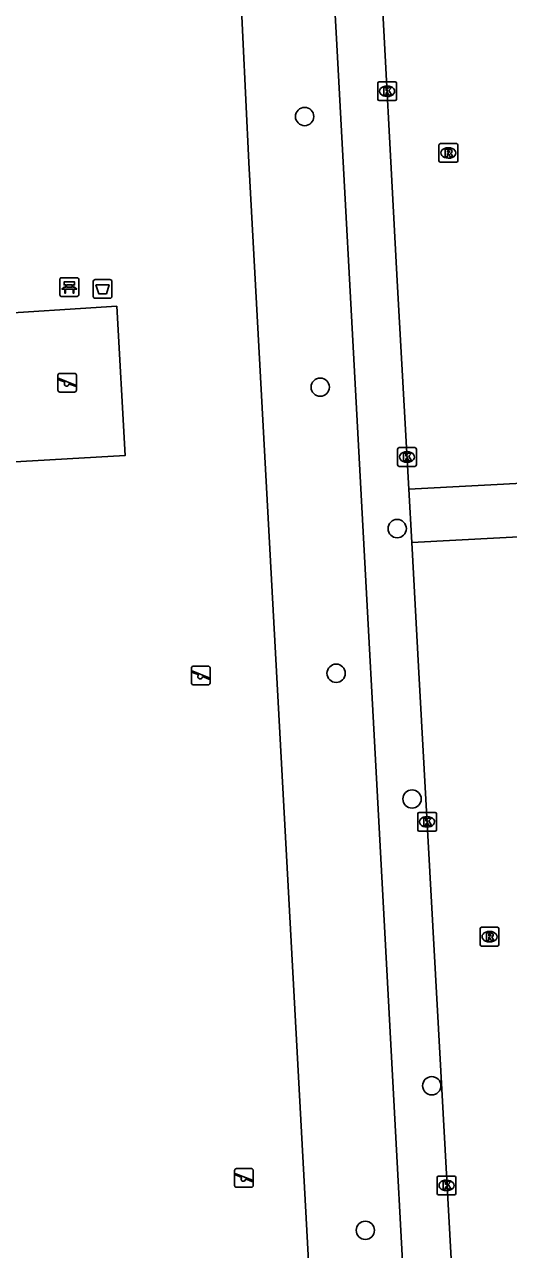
# Model space of a CAD drawing. Extents: x 158087 to 159494, y 382905 to 383981.
# Drawn here: x 158719 to 158744.8, y 383427.4 to 383492.8 of the extents above; entities that cross this region are included whole.
import ezdxf

# ---------------------------------------------------------------- set-up
doc = ezdxf.new("R2010")
doc.units = 0
for name, color, linetype in [('IMGEO_Afvalbak', 7, 'Continuous'), ('IMGEO_Bank', 7, 'Continuous'), ('IMGEO_Boom', 7, 'Continuous'), ('IMGEO_Groenvoorziening', 7, 'Continuous'), ('IMGEO_Hek', 7, 'Continuous'), ('IMGEO_Kolk', 7, 'Continuous'), ('IMGEO_Rijbaan_lokaal_open', 7, 'Continuous'), ('IMGEO_Rioolput', 7, 'Continuous'), ('IMGEO_Speelvoorziening', 7, 'Continuous'), ('IMGEO_Voetpad_open', 7, 'Continuous')]:
    doc.layers.add(name, color=color, linetype=linetype)

msp = doc.modelspace()

# ---------------------------------------------------------------- linework, layer by layer
at = {"layer": 'IMGEO_Afvalbak'}
for p, q in [((158722.642, 383478.292), (158722.642, 383479.092)), ((158722.642, 383479.092), (158722.642, 383478.292)), ((158722.742, 383479.192), (158723.532, 383479.192)), ((158723.532, 383479.192), (158722.742, 383479.192)), ((158723.632, 383479.092), (158723.632, 383478.292)), ((158723.632, 383478.292), (158723.632, 383479.092)), ((158723.532, 383478.192), (158722.742, 383478.192)), ((158722.742, 383478.192), (158723.532, 383478.192))]:
    msp.add_line(p, q, dxfattribs=at)
msp.add_lwpolyline([(158722.785, 383478.906), (158723.489, 383478.906), (158723.34, 383478.436), (158722.934, 383478.436), (158722.785, 383478.906)], dxfattribs=at)
for centre, start, end in [((158722.742, 383479.092), 90, 180), ((158722.742, 383479.092), 90, 180), ((158723.532, 383479.092), 0, 90), ((158723.532, 383479.092), 360, 90), ((158722.742, 383478.292), 180, 270), ((158722.742, 383478.292), 180, 270), ((158723.532, 383478.292), 270, 0), ((158723.532, 383478.292), 270, 0)]:
    msp.add_arc(centre, 0.1, start, end, dxfattribs=at)
at = {"layer": 'IMGEO_Bank'}
for p, q in [((158720.94, 383479.287), (158721.781, 383479.287)), ((158721.781, 383479.287), (158720.94, 383479.287)), ((158720.865, 383478.362), (158720.865, 383479.203)), ((158720.865, 383479.203), (158720.865, 383478.362)), ((158721.562, 383478.685), (158721.169, 383478.685)), ((158721.174, 383478.793), (158721.174, 383478.899)), ((158721.218, 383478.899), (158721.218, 383478.793)), ((158721.506, 383478.905), (158721.224, 383478.905)), ((158721.224, 383478.787), (158721.506, 383478.787)), ((158721.512, 383478.793), (158721.512, 383478.899)), ((158721.556, 383478.899), (158721.556, 383478.793)), ((158721.865, 383479.212), (158721.865, 383478.371)), ((158721.865, 383478.371), (158721.865, 383479.212)), ((158721.79, 383478.287), (158720.949, 383478.287)), ((158720.949, 383478.287), (158721.79, 383478.287))]:
    msp.add_line(p, q, dxfattribs=at)
for points in [[(158721.112, 383478.685), (158720.97, 383478.685), (158721.082, 383478.787), (158721.168, 383478.787)], [(158721.168, 383478.905), (158721.082, 383478.905), (158721.082, 383479.066), (158721.645, 383479.066), (158721.645, 383478.905), (158721.562, 383478.905)], [(158721.162, 383478.678), (158721.162, 383478.471), (158721.119, 383478.471), (158721.119, 383478.678)], [(158721.562, 383478.787), (158721.645, 383478.787), (158721.757, 383478.685), (158721.618, 383478.685)], [(158721.612, 383478.678), (158721.612, 383478.471), (158721.568, 383478.471), (158721.568, 383478.678)]]:
    msp.add_lwpolyline(points, dxfattribs=at)
for centre, radius, start, end in [((158720.943, 383479.209), 0.0779, 92.4484, 184.28452), ((158720.943, 383479.209), 0.0779, 92.4484, 184.28452), ((158721.787, 383479.209), 0.0779, 2.4484, 94.28452), ((158721.787, 383479.209), 0.0779, 2.4484, 94.28452), ((158721.112, 383478.678), 0.00671, 2.89567, 87.10433), ((158721.169, 383478.678), 0.00671, 92.89567, 177.10433), ((158721.167, 383478.898), 0.00671, 2.89567, 87.10433), ((158721.167, 383478.794), 0.00671, 272.89567, 357.10433), ((158721.224, 383478.898), 0.00671, 92.89567, 177.10433), ((158721.224, 383478.794), 0.00671, 182.89567, 267.10433), ((158721.506, 383478.898), 0.00671, 2.89567, 87.10433), ((158721.506, 383478.794), 0.00671, 272.89567, 357.10433), ((158721.563, 383478.898), 0.00671, 92.89567, 177.10433), ((158721.563, 383478.794), 0.00671, 182.89567, 267.10433), ((158721.561, 383478.678), 0.00671, 2.89567, 87.10433), ((158721.618, 383478.678), 0.00671, 92.89567, 177.10433), ((158720.943, 383478.365), 0.0779, 182.4484, 274.28452), ((158720.943, 383478.365), 0.0779, 182.4484, 274.28452), ((158721.787, 383478.365), 0.0779, 272.4484, 4.28452), ((158721.787, 383478.365), 0.0779, 272.4484, 4.28452)]:
    msp.add_arc(centre, radius, start, end, dxfattribs=at)
at = {"layer": 'IMGEO_Boom'}
for centre in [(158733.919, 383487.899), (158734.75, 383473.442), (158738.857, 383465.888), (158735.602, 383458.158), (158739.65, 383451.443), (158740.705, 383436.124), (158737.158, 383428.404)]:
    msp.add_circle(centre, 0.489, dxfattribs=at)
at = {"layer": 'IMGEO_Groenvoorziening'}
for points in [[(158730.202, 383501.168), (158730.631, 383492.144), (158730.95, 383485.444), (158733.043, 383446.788), (158734.075, 383427.729), (158734.64, 383417.304), (158727.718, 383419.553)], [(158723.901, 383477.769), (158716.678, 383477.3), (158717.217, 383469.384), (158724.35, 383469.797), (158723.901, 383477.769)]]:
    msp.add_lwpolyline(points, dxfattribs=at)
at = {"layer": 'IMGEO_Hek'}
msp.add_lwpolyline([(158721.882, 383536.526), (158722.472, 383536.99), (158728.916, 383528.2), (158730.109, 383503.121), (158730.202, 383501.168), (158730.631, 383492.144), (158730.95, 383485.444), (158733.043, 383446.788), (158734.075, 383427.729), (158734.64, 383417.304), (158721.269, 383421.648), (158719.842, 383422.111), (158718.224, 383422.637), (158687.459, 383432.748), (158686.843, 383445.786), (158684.731, 383490.506), (158683.965, 383506.714), (158692.273, 383513.247), (158691.131, 383514.699)], dxfattribs=at)
at = {"layer": 'IMGEO_Kolk'}
for p, q in [((158737.896, 383489.748), (158738.748, 383489.748)), ((158737.821, 383488.822), (158737.821, 383489.674)), ((158738.309, 383489.528), (158738.334, 383489.528)), ((158738.822, 383489.674), (158738.822, 383488.822)), ((158738.748, 383488.748), (158737.896, 383488.748)), ((158738.332, 383488.968), (158738.307, 383488.968)), ((158738.879, 383469.285), (158738.879, 383470.137)), ((158738.954, 383470.211), (158739.806, 383470.211)), ((158739.88, 383470.137), (158739.88, 383469.285)), ((158739.39, 383469.431), (158739.365, 383469.431)), ((158739.367, 383469.991), (158739.392, 383469.991)), ((158739.806, 383469.211), (158738.954, 383469.211)), ((158739.951, 383449.796), (158739.951, 383450.648)), ((158740.026, 383450.722), (158740.878, 383450.722)), ((158740.439, 383450.502), (158740.464, 383450.502)), ((158740.952, 383450.648), (158740.952, 383449.796)), ((158740.462, 383449.942), (158740.437, 383449.942)), ((158740.878, 383449.722), (158740.026, 383449.722)), ((158740.989, 383430.377), (158740.989, 383431.229)), ((158741.064, 383431.303), (158741.916, 383431.303)), ((158741.477, 383431.083), (158741.502, 383431.083)), ((158741.99, 383431.229), (158741.99, 383430.377)), ((158741.916, 383430.303), (158741.064, 383430.303)), ((158741.5, 383430.523), (158741.475, 383430.523))]:
    msp.add_line(p, q, dxfattribs=at)
for points in [[(158737.896, 383489.748), (158738.748, 383489.748)], [(158737.821, 383488.822), (158737.821, 383489.674)], [(158738.142, 383489.448), (158738.265, 383489.448), (158738.265, 383489.297), (158738.395, 383489.448), (158738.559, 383489.448), (158738.413, 383489.297), (158738.566, 383489.048), (158738.414, 383489.048), (158738.329, 383489.212), (158738.265, 383489.145), (158738.265, 383489.048), (158738.142, 383489.048), (158738.142, 383489.448)], [(158738.822, 383489.674), (158738.822, 383488.822)], [(158738.748, 383488.748), (158737.896, 383488.748)], [(158738.879, 383469.285), (158738.879, 383470.137)], [(158738.954, 383470.211), (158739.806, 383470.211)], [(158739.88, 383470.137), (158739.88, 383469.285)], [(158739.2, 383469.911), (158739.323, 383469.911), (158739.323, 383469.76), (158739.453, 383469.911), (158739.617, 383469.911), (158739.471, 383469.76), (158739.624, 383469.511), (158739.472, 383469.511), (158739.387, 383469.675), (158739.323, 383469.608), (158739.323, 383469.511), (158739.2, 383469.511), (158739.2, 383469.911)], [(158739.806, 383469.211), (158738.954, 383469.211)], [(158739.951, 383449.796), (158739.951, 383450.648)], [(158740.026, 383450.722), (158740.878, 383450.722)], [(158740.952, 383450.648), (158740.952, 383449.796)], [(158740.272, 383450.422), (158740.395, 383450.422), (158740.395, 383450.271), (158740.525, 383450.422), (158740.689, 383450.422), (158740.543, 383450.271), (158740.696, 383450.022), (158740.544, 383450.022), (158740.459, 383450.186), (158740.395, 383450.119), (158740.395, 383450.022), (158740.272, 383450.022), (158740.272, 383450.422)], [(158740.878, 383449.722), (158740.026, 383449.722)], [(158740.989, 383430.377), (158740.989, 383431.229)], [(158741.064, 383431.303), (158741.916, 383431.303)], [(158741.31, 383431.003), (158741.433, 383431.003), (158741.433, 383430.852), (158741.563, 383431.003), (158741.727, 383431.003), (158741.581, 383430.852), (158741.734, 383430.603), (158741.582, 383430.603), (158741.497, 383430.767), (158741.433, 383430.7), (158741.433, 383430.603), (158741.31, 383430.603), (158741.31, 383431.003)], [(158741.99, 383431.229), (158741.99, 383430.377)], [(158741.916, 383430.303), (158741.064, 383430.303)]]:
    msp.add_lwpolyline(points, dxfattribs=at)
for centre, start, end in [((158737.898, 383489.672), 91.55205, 178.44795), ((158737.898, 383489.672), 91.55205, 178.44795), ((158738.746, 383489.672), 1.55205, 88.44795), ((158738.746, 383489.672), 1.55205, 88.44795), ((158737.898, 383488.824), 181.55205, 268.44795), ((158737.898, 383488.824), 181.55205, 268.44795), ((158738.746, 383488.824), 271.55205, 358.44795), ((158738.746, 383488.824), 271.55205, 358.44795), ((158738.956, 383470.135), 91.55205, 178.44795), ((158738.956, 383470.135), 91.55205, 178.44795), ((158739.804, 383470.135), 1.55205, 88.44795), ((158739.804, 383470.135), 1.55205, 88.44795), ((158738.956, 383469.287), 181.55205, 268.44795), ((158738.956, 383469.287), 181.55205, 268.44795), ((158739.804, 383469.287), 271.55205, 358.44795), ((158739.804, 383469.287), 271.55205, 358.44795), ((158740.028, 383450.646), 91.55205, 178.44795), ((158740.028, 383450.646), 91.55205, 178.44795), ((158740.876, 383450.646), 1.55205, 88.44795), ((158740.876, 383450.646), 1.55205, 88.44795), ((158740.028, 383449.798), 181.55205, 268.44795), ((158740.028, 383449.798), 181.55205, 268.44795), ((158740.876, 383449.798), 271.55205, 358.44795), ((158740.876, 383449.798), 271.55205, 358.44795), ((158741.066, 383431.227), 91.55205, 178.44795), ((158741.066, 383431.227), 91.55205, 178.44795), ((158741.914, 383431.227), 1.55205, 88.44795), ((158741.914, 383431.227), 1.55205, 88.44795), ((158741.066, 383430.379), 181.55205, 268.44795), ((158741.066, 383430.379), 181.55205, 268.44795), ((158741.914, 383430.379), 271.55205, 358.44795), ((158741.914, 383430.379), 271.55205, 358.44795)]:
    msp.add_arc(centre, 0.0765, start, end, dxfattribs=at)
for centre, major_axis, ratio, start_param, end_param in [((158738.308, 383489.248), (-0.387, 0.002), 0.722429, 4.712389, 7.853982), ((158738.333, 383489.248), (-0.39, 0.002), 0.717154, 1.570796, 4.712389), ((158739.366, 383469.711), (-0.387, 0.002), 0.722429, 4.712389, 7.853982), ((158739.391, 383469.711), (-0.39, 0.002), 0.717154, 1.570796, 4.712389), ((158740.438, 383450.222), (-0.387, 0.002), 0.722429, 4.712389, 7.853982), ((158740.463, 383450.222), (-0.39, 0.002), 0.717154, 1.570796, 4.712389), ((158741.476, 383430.803), (-0.387, 0.002), 0.722429, 4.712389, 7.853982), ((158741.501, 383430.803), (-0.39, 0.002), 0.717154, 1.570796, 4.712389)]:
    msp.add_ellipse(centre, major_axis=major_axis, ratio=ratio, start_param=start_param, end_param=end_param, dxfattribs=at)
at = {"layer": 'IMGEO_Rijbaan_lokaal_open'}
for points in [[(158739.475, 383467.995), (158738.862, 383479.114), (158737.883, 383497.52), (158737.753, 383500), (158735.584, 383541.481), (158735.516, 383542.797)], [(158746.538, 383468.375), (158739.475, 383467.995)], [(158739.632, 383465.14), (158739.475, 383467.995)], [(158746.684, 383465.519), (158739.632, 383465.14)], [(158742.485, 383413.101), (158742.461, 383413.327), (158742.139, 383419.461), (158741.059, 383439.167), (158739.997, 383458.525), (158739.632, 383465.14)]]:
    msp.add_lwpolyline(points, dxfattribs=at)
at = {"layer": 'IMGEO_Rioolput'}
for p, q in [((158741.163, 383486.453), (158742.015, 383486.453)), ((158741.088, 383485.527), (158741.088, 383486.379)), ((158741.576, 383486.233), (158741.601, 383486.233)), ((158742.089, 383486.379), (158742.089, 383485.527)), ((158742.015, 383485.453), (158741.163, 383485.453)), ((158741.599, 383485.673), (158741.574, 383485.673)), ((158743.361, 383444.588), (158744.213, 383444.588)), ((158743.286, 383443.662), (158743.286, 383444.514)), ((158743.774, 383444.368), (158743.799, 383444.368)), ((158744.287, 383444.514), (158744.287, 383443.662)), ((158744.213, 383443.588), (158743.361, 383443.588)), ((158743.797, 383443.808), (158743.772, 383443.808))]:
    msp.add_line(p, q, dxfattribs=at)
for points in [[(158741.163, 383486.453), (158742.015, 383486.453)], [(158741.088, 383485.527), (158741.088, 383486.379)], [(158741.677, 383486.151), (158741.425, 383486.153), (158741.425, 383485.753)], [(158741.425, 383485.753), (158741.549, 383485.753), (158741.549, 383485.915), (158741.56, 383485.915)], [(158741.603, 383486.072), (158741.549, 383486.072), (158741.549, 383485.991)], [(158741.549, 383485.991), (158741.601, 383485.991)], [(158741.607, 383485.886), (158741.678, 383485.753), (158741.818, 383485.753), (158741.753, 383485.879)], [(158742.089, 383486.379), (158742.089, 383485.527)], [(158742.015, 383485.453), (158741.163, 383485.453)], [(158743.361, 383444.588), (158744.213, 383444.588)], [(158743.286, 383443.662), (158743.286, 383444.514)], [(158743.875, 383444.286), (158743.623, 383444.288), (158743.623, 383443.888)], [(158743.623, 383443.888), (158743.747, 383443.888), (158743.747, 383444.05), (158743.758, 383444.05)], [(158743.801, 383444.207), (158743.747, 383444.207), (158743.747, 383444.126)], [(158743.747, 383444.126), (158743.799, 383444.126)], [(158743.805, 383444.021), (158743.876, 383443.888), (158744.016, 383443.888), (158743.951, 383444.014)], [(158744.287, 383444.514), (158744.287, 383443.662)], [(158744.213, 383443.588), (158743.361, 383443.588)]]:
    msp.add_lwpolyline(points, dxfattribs=at)
for centre, radius, start, end in [((158741.165, 383486.377), 0.0765, 91.55205, 178.44795), ((158741.165, 383486.377), 0.0765, 91.55205, 178.44795), ((158742.013, 383486.377), 0.0765, 1.55205, 88.44795), ((158742.013, 383486.377), 0.0765, 1.55205, 88.44795), ((158741.559, 383485.862), 0.0533, 26.02933, 88.69889), ((158741.585, 383486.18), 0.19, 274.7715, 282.96867), ((158741.609, 383485.976), 0.0964, 77.00612, 93.18647), ((158741.623, 383486.033), 0.0378, 276.66336, 79.67722), ((158741.676, 383486.041), 0.109, 350.36119, 89.41601), ((158741.674, 383486.041), 0.112, 277.58423, 350.98172), ((158741.658, 383485.826), 0.108, 29.51342, 73.79051), ((158741.165, 383485.529), 0.0765, 181.55205, 268.44795), ((158741.165, 383485.529), 0.0765, 181.55205, 268.44795), ((158742.013, 383485.529), 0.0765, 271.55205, 358.44795), ((158742.013, 383485.529), 0.0765, 271.55205, 358.44795), ((158743.363, 383444.512), 0.0765, 91.55205, 178.44795), ((158743.363, 383444.512), 0.0765, 91.55205, 178.44795), ((158744.211, 383444.512), 0.0765, 1.55205, 88.44795), ((158744.211, 383444.512), 0.0765, 1.55205, 88.44795), ((158743.757, 383443.997), 0.0533, 26.02933, 88.69889), ((158743.783, 383444.315), 0.19, 274.7715, 282.96867), ((158743.807, 383444.111), 0.0964, 77.00612, 93.18647), ((158743.821, 383444.168), 0.0378, 276.66336, 79.67722), ((158743.874, 383444.176), 0.109, 350.36119, 89.41601), ((158743.872, 383444.176), 0.112, 277.58423, 350.98172), ((158743.856, 383443.961), 0.108, 29.51342, 73.79051), ((158743.363, 383443.664), 0.0765, 181.55205, 268.44795), ((158743.363, 383443.664), 0.0765, 181.55205, 268.44795), ((158744.211, 383443.664), 0.0765, 271.55205, 358.44795), ((158744.211, 383443.664), 0.0765, 271.55205, 358.44795)]:
    msp.add_arc(centre, radius, start, end, dxfattribs=at)
for centre, major_axis, ratio, start_param, end_param in [((158741.575, 383485.953), (-0.387, 0.002), 0.722429, 4.712389, 7.853982), ((158741.6, 383485.953), (-0.39, 0.002), 0.717154, 1.570796, 4.712389), ((158743.773, 383444.088), (-0.387, 0.002), 0.722429, 4.712389, 7.853982), ((158743.798, 383444.088), (-0.39, 0.002), 0.717154, 1.570796, 4.712389)]:
    msp.add_ellipse(centre, major_axis=major_axis, ratio=ratio, start_param=start_param, end_param=end_param, dxfattribs=at)
at = {"layer": 'IMGEO_Speelvoorziening'}
for p, q in [((158720.756, 383473.277), (158720.756, 383474.077)), ((158720.756, 383474.077), (158720.756, 383473.277)), ((158720.856, 383474.177), (158721.646, 383474.177)), ((158721.646, 383474.177), (158720.856, 383474.177)), ((158721.746, 383474.077), (158721.746, 383473.277)), ((158721.746, 383473.277), (158721.746, 383474.077)), ((158721.139, 383473.705), (158720.8, 383473.842)), ((158720.825, 383473.902), (158721.701, 383473.549)), ((158721.677, 383473.489), (158721.337, 383473.626)), ((158721.646, 383473.177), (158720.856, 383473.177)), ((158720.856, 383473.177), (158721.646, 383473.177)), ((158727.884, 383457.641), (158727.884, 383458.441)), ((158727.884, 383458.441), (158727.884, 383457.641)), ((158727.984, 383458.541), (158728.774, 383458.541)), ((158728.774, 383458.541), (158727.984, 383458.541)), ((158728.874, 383458.441), (158728.874, 383457.641)), ((158728.874, 383457.641), (158728.874, 383458.441)), ((158728.267, 383458.069), (158727.928, 383458.206)), ((158727.953, 383458.266), (158728.829, 383457.913)), ((158728.805, 383457.853), (158728.465, 383457.99)), ((158728.774, 383457.541), (158727.984, 383457.541)), ((158727.984, 383457.541), (158728.774, 383457.541)), ((158730.186, 383430.802), (158730.186, 383431.602)), ((158730.186, 383431.602), (158730.186, 383430.802)), ((158730.286, 383431.702), (158731.076, 383431.702)), ((158731.076, 383431.702), (158730.286, 383431.702)), ((158731.176, 383431.602), (158731.176, 383430.802)), ((158731.176, 383430.802), (158731.176, 383431.602)), ((158730.569, 383431.23), (158730.23, 383431.367)), ((158730.255, 383431.427), (158731.131, 383431.074)), ((158731.107, 383431.014), (158730.767, 383431.151)), ((158731.076, 383430.702), (158730.286, 383430.702)), ((158730.286, 383430.702), (158731.076, 383430.702))]:
    msp.add_line(p, q, dxfattribs=at)
for centre, radius, start, end in [((158720.856, 383474.077), 0.1, 90, 180), ((158720.856, 383474.077), 0.1, 90, 180), ((158721.646, 383474.077), 0.1, 0, 90), ((158721.646, 383474.077), 0.1, 360, 90), ((158720.813, 383473.872), 0.0327, 68.07798, 248.07798), ((158721.218, 383473.615), 0.12, 130.99278, 5.16318), ((158721.689, 383473.519), 0.0327, 248.07798, 68.07798), ((158720.856, 383473.277), 0.1, 180, 270), ((158720.856, 383473.277), 0.1, 180, 270), ((158721.646, 383473.277), 0.1, 270, 0), ((158721.646, 383473.277), 0.1, 270, 0), ((158727.984, 383458.441), 0.1, 90, 180), ((158727.984, 383458.441), 0.1, 90, 180), ((158728.774, 383458.441), 0.1, 0, 90), ((158728.774, 383458.441), 0.1, 360, 90), ((158727.941, 383458.236), 0.0327, 68.07798, 248.07798), ((158728.346, 383457.979), 0.12, 130.99278, 5.16318), ((158728.817, 383457.883), 0.0327, 248.07798, 68.07798), ((158727.984, 383457.641), 0.1, 180, 270), ((158727.984, 383457.641), 0.1, 180, 270), ((158728.774, 383457.641), 0.1, 270, 0), ((158728.774, 383457.641), 0.1, 270, 0), ((158730.286, 383431.602), 0.1, 90, 180), ((158730.286, 383431.602), 0.1, 90, 180), ((158731.076, 383431.602), 0.1, 0, 90), ((158731.076, 383431.602), 0.1, 360, 90), ((158730.243, 383431.397), 0.0327, 68.07798, 248.07798), ((158730.648, 383431.14), 0.12, 130.99278, 5.16318), ((158731.119, 383431.044), 0.0327, 248.07798, 68.07798), ((158730.286, 383430.802), 0.1, 180, 270), ((158730.286, 383430.802), 0.1, 180, 270), ((158731.076, 383430.802), 0.1, 270, 0), ((158731.076, 383430.802), 0.1, 270, 0)]:
    msp.add_arc(centre, radius, start, end, dxfattribs=at)
at = {"layer": 'IMGEO_Voetpad_open'}
msp.add_lwpolyline([(158732.658, 383546.796), (158733.498, 383531.232), (158735.184, 383500), (158735.595, 383492.384), (158738.048, 383446.939), (158739.854, 383413.473), (158737.292, 383411.519)], dxfattribs=at)

doc.saveas('drawing.dxf')
